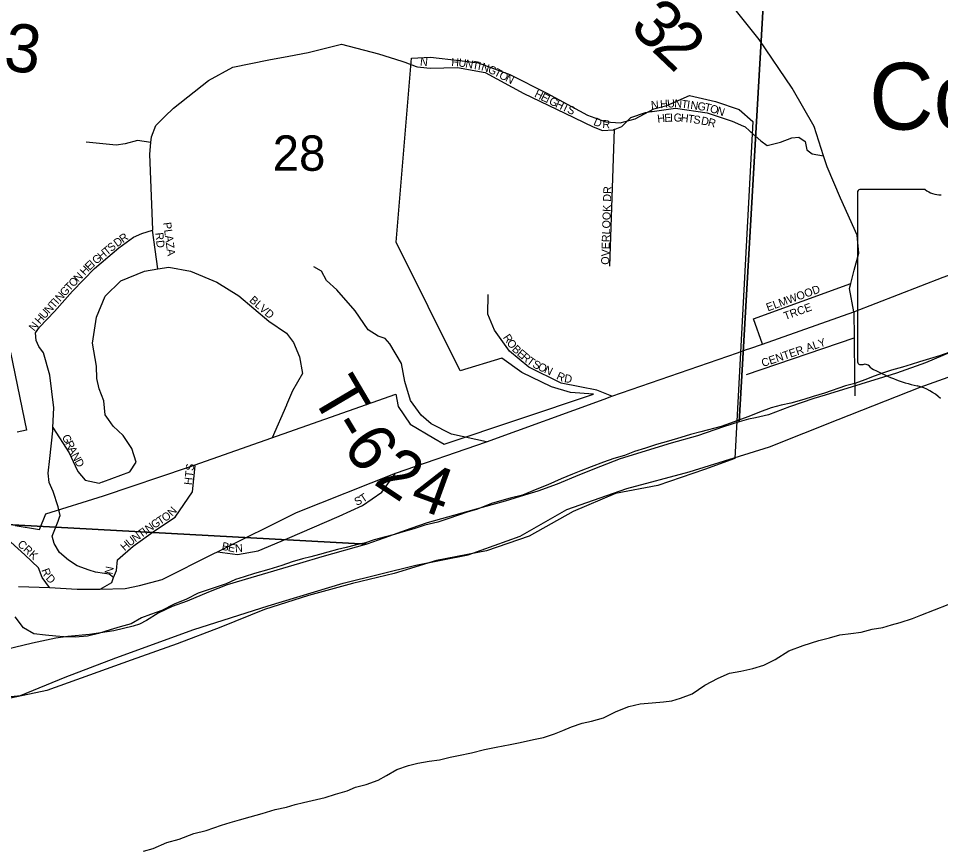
# Model space of a CAD drawing. Extents: x 0 to 34, y 0 to 22.
# Drawn here: x 4.825 to 5.915, y 15.627 to 16.609 of the extents above; entities that cross this region are included whole.
import ezdxf

# ---------------------------------------------------------------- set-up
doc = ezdxf.new("R2010")
doc.units = 0
for name, color, linetype in [('GM_X_City_Street', 7, 'Continuous'), ('GM_X_City_Street_Text', 7, 'Continuous'), ('GM_X_Corporation', 7, 'Continuous'), ('GM_X_County', 7, 'Continuous'), ('GM_X_County_Road', 7, 'Continuous'), ('GM_X_County_Road_Text', 7, 'Continuous'), ('GM_X_Major_River', 7, 'Continuous'), ('GM_X_Section', 7, 'Continuous'), ('GM_X_Section_Text', 7, 'Continuous'), ('GM_X_State_Route', 7, 'Continuous'), ('GM_X_State_Shield', 7, 'Continuous'), ('GM_X_Township', 7, 'Continuous'), ('GM_X_Township_Road', 7, 'Continuous'), ('GM_X_Township_Road_Text', 7, 'Continuous'), ('GM_X_Township_ROW', 7, 'Continuous'), ('GM_X_Township_Subdivision', 7, 'Continuous'), ('GM_X_Township_Subdivision_Text', 7, 'Continuous'), ('GM_X_Unincorporated_Text', 7, 'Continuous')]:
    doc.layers.add(name, color=color, linetype=linetype)

msp = doc.modelspace()

# ---------------------------------------------------------------- linework, layer by layer
at = {"layer": 'GM_X_City_Street'}
for points in [[(5.2967, 16.5518), (5.3, 16.5515), (5.3118, 16.5501), (5.344, 16.5509), (5.3766, 16.5452), (5.4225, 16.5201), (5.471, 16.4969), (5.5044, 16.4809), (5.5154, 16.4764), (5.5286, 16.4775), (5.5288, 16.4776)], [(5.5725, 16.4989), (5.5741, 16.4991), (5.6018, 16.503), (5.6393, 16.4976), (5.6689, 16.4874), (5.6788, 16.4832)], [(5.5242, 16.3162), (5.5297, 16.478)], [(5.5266, 16.1623), (5.5087, 16.1694), (5.4886, 16.1736), (5.4665, 16.1779), (5.4282, 16.1966), (5.4055, 16.2156), (5.3877, 16.2404), (5.3798, 16.2594), (5.3802, 16.2826)], [(4.8613, 15.9363), (4.8527, 15.948), (4.8483, 15.9594), (4.8324, 15.9749), (4.8157, 15.9899), (4.8016, 16.0111), (4.7923, 16.0283), (4.7808, 16.0521), (4.7672, 16.0707), (4.7574, 16.0784), (4.7551, 16.0793), (4.7419, 16.085), (4.7133, 16.0916), (4.7085, 16.0915), (4.686, 16.0915), (4.6648, 16.0903), (4.645, 16.0897), (4.6196, 16.1387), (4.6062, 16.1645), (4.5993, 16.178), (4.591, 16.1942), (4.5791, 16.2121)], [(4.937, 15.9483), (4.9408, 15.9563), (4.9419, 15.9689), (4.9603, 15.985), (4.9869, 16.004), (5.0101, 16.0195), (5.0306, 16.0495), (5.0338, 16.08)], [(5.0599, 15.9784), (5.0836, 15.9753), (5.1083, 15.9798), (5.1429, 15.9942), (5.204, 16.0206), (5.2317, 16.0331), (5.2543, 16.0489), (5.2706, 16.0715)], [(4.9215, 15.9343), (4.9352, 15.9423), (4.937, 15.9483), (4.9319, 15.9519), (4.9263, 15.9527), (4.9159, 15.9545), (4.9084, 15.9567), (4.894, 15.962), (4.8837, 15.9687), (4.8733, 15.9776), (4.8669, 15.9882), (4.8647, 15.9971), (4.8717, 16.0147), (4.8733, 16.0196)]]:
    msp.add_lwpolyline(points, dxfattribs=at)
at = {"layer": 'GM_X_Corporation'}
for points in [[(4.8207, 16.0097), (4.8495, 16.0048), (4.8569, 16.0235), (4.9254, 16.0448), (5.0259, 16.0787), (5.271, 16.1648), (5.2738, 16.1501), (5.288, 16.1292), (5.316, 16.1128), (5.3281, 16.1056), (5.5047, 16.1649), (5.4777, 16.167), (5.4551, 16.1734), (5.4199, 16.1906), (5.3962, 16.2075), (5.3472, 16.1926), (5.2713, 16.3447), (5.2895, 16.5619), (5.3122, 16.5631), (5.3464, 16.5594), (5.3684, 16.5564), (5.4058, 16.5429), (5.4495, 16.5206), (5.4978, 16.4945), (5.5195, 16.4866), (5.5363, 16.4855), (5.5539, 16.4905), (5.5761, 16.5022), (5.5917, 16.5062), (5.6182, 16.5179), (5.6492, 16.511), (5.6772, 16.5015), (5.6931, 16.4871), (5.6718, 16.0886), (5.6362, 16.0758), (5.5807, 16.057), (5.5309, 16.0474), (5.4807, 16.0263), (5.4286, 15.9969), (5.3781, 15.9797), (5.3192, 15.9682), (5.2691, 15.9528), (5.2197, 15.9412), (5.1676, 15.927), (5.1156, 15.9102), (5.0639, 15.8895), (5.0122, 15.8696), (4.9578, 15.8505), (4.9088, 15.8328), (4.8582, 15.8144), (4.8077, 15.804)], [(4.8154, 16.2141), (4.8343, 16.1224), (4.823, 16.12)]]:
    msp.add_lwpolyline(points, dxfattribs=at)
at = {"layer": 'GM_X_County'}
msp.add_lwpolyline([(4.7708, 15.8026), (4.827, 15.8088), (4.8801, 15.8302), (4.94, 15.8531), (5.0321, 15.8867), (5.1201, 15.9146), (5.2088, 15.9414), (5.2946, 15.9628), (5.3564, 15.9751), (5.4182, 15.9969), (5.4732, 16.0285), (5.5444, 16.0533), (5.618, 16.0732), (5.7128, 16.1027), (5.794, 16.1347), (5.891, 16.1733), (5.9752, 16.2031)], dxfattribs=at)
at = {"layer": 'GM_X_County_Road'}
msp.add_lwpolyline([(5.8127, 16.2622), (5.8074, 16.2897), (5.809, 16.2957), (5.8131, 16.3113), (5.8187, 16.3315), (5.8168, 16.3528), (5.7971, 16.3964), (5.7811, 16.4337), (5.7769, 16.4466), (5.7656, 16.4811), (5.7398, 16.5267), (5.7007, 16.5841), (5.6738, 16.6175), (5.6476, 16.6422), (5.6407, 16.6471), (5.6233, 16.6596), (5.599, 16.6862), (5.5736, 16.7303), (5.5596, 16.761), (5.5569, 16.7899), (5.5652, 16.8191), (5.5775, 16.8401)], dxfattribs=at)
at = {"layer": 'GM_X_Major_River'}
for points in [[(5.9263, 16.2143), (5.9138, 16.2101), (5.9021, 16.2067), (5.8904, 16.2029), (5.8805, 16.1998), (5.8703, 16.1967), (5.8571, 16.1933), (5.8465, 16.1898), (5.8367, 16.186), (5.8257, 16.1818), (5.814, 16.1776), (5.803, 16.1745), (5.778, 16.1661), (5.7644, 16.1619), (5.7535, 16.1584), (5.7383, 16.1542), (5.7266, 16.1519), (5.7149, 16.1485), (5.7013, 16.1435), (5.6884, 16.1385), (5.6786, 16.1347), (5.6669, 16.1305), (5.6559, 16.1266), (5.6317, 16.1205), (5.6196, 16.1171), (5.6082, 16.1136), (5.5935, 16.1094), (5.5791, 16.1052), (5.5662, 16.101), (5.5534, 16.0971), (5.5413, 16.0925), (5.5288, 16.0887), (5.5167, 16.0845), (5.502, 16.0791), (5.4899, 16.0742), (5.48, 16.0703), (5.4664, 16.0646), (5.4509, 16.0577), (5.4377, 16.0524), (5.421, 16.0455), (5.4063, 16.0417), (5.3965, 16.039), (5.384, 16.0355), (5.3677, 16.029), (5.3552, 16.0252), (5.3337, 16.0179), (5.3208, 16.0137), (5.3053, 16.0099), (5.2921, 16.0056), (5.2796, 16.0022), (5.2694, 15.9991), (5.2588, 15.9961), (5.2455, 15.9926), (5.235, 15.9892), (5.2228, 15.9865), (5.2123, 15.9834), (5.202, 15.9811), (5.1907, 15.978), (5.1809, 15.9753), (5.1706, 15.9726), (5.1608, 15.9703), (5.1483, 15.9665), (5.1362, 15.9623), (5.1207, 15.9577), (5.1037, 15.9527), (5.0916, 15.9489), (5.0814, 15.9458), (5.0704, 15.9408), (5.0587, 15.9366), (5.0371, 15.9294), (5.0235, 15.9225), (5.0088, 15.9167), (4.9944, 15.9091), (4.9808, 15.9045), (4.9702, 15.9003), (4.9581, 15.8934), (4.9449, 15.8896), (4.9332, 15.8861), (4.9192, 15.8819), (4.9063, 15.8789), (4.8919, 15.8777), (4.8787, 15.878), (4.8688, 15.8787)], [(4.9725, 15.6244), (4.9842, 15.6278), (5.0001, 15.6347), (5.0149, 15.6389), (5.0323, 15.6454), (5.0466, 15.6489), (5.0648, 15.6554), (5.075, 15.6585), (5.086, 15.6615), (5.0988, 15.665), (5.1128, 15.6692), (5.1283, 15.6738), (5.1416, 15.6765), (5.1518, 15.6796), (5.162, 15.6823), (5.1771, 15.6857), (5.1874, 15.688), (5.1998, 15.6919), (5.2135, 15.6961), (5.2233, 15.7003), (5.2361, 15.7034), (5.2501, 15.7087), (5.26, 15.7141), (5.2721, 15.7213), (5.286, 15.7259), (5.297, 15.7286), (5.3103, 15.7309), (5.3227, 15.7325), (5.3352, 15.7359), (5.3451, 15.7378), (5.3606, 15.7409), (5.3757, 15.7448), (5.3897, 15.7475), (5.4064, 15.7505), (5.4181, 15.7532), (5.434, 15.7567), (5.4457, 15.759), (5.4586, 15.7632), (5.4684, 15.7674), (5.4786, 15.7716), (5.4915, 15.7758), (5.5024, 15.7781), (5.5168, 15.7824), (5.5316, 15.7896), (5.5467, 15.7957), (5.5599, 15.7988), (5.5743, 15.8), (5.5875, 15.8012), (5.5974, 15.8023), (5.6076, 15.8054), (5.6216, 15.8107), (5.6363, 15.8207), (5.6522, 15.8291), (5.6658, 15.8352), (5.6791, 15.8375), (5.6934, 15.8406), (5.7063, 15.8444), (5.7195, 15.8513), (5.7358, 15.8616), (5.7528, 15.8677), (5.7713, 15.8738), (5.7838, 15.8769), (5.7963, 15.8803), (5.8092, 15.8819), (5.8213, 15.8834), (5.8345, 15.8869), (5.847, 15.8892), (5.8572, 15.8923), (5.8674, 15.8949), (5.8822, 15.8995), (5.892, 15.9037), (5.9079, 15.9099), (5.9241, 15.9163)], [(4.8688, 15.8787), (4.8567, 15.8798), (4.8427, 15.8817), (4.8306, 15.8885), (4.8207, 15.9018)]]:
    msp.add_lwpolyline(points, dxfattribs=at)
at = {"layer": 'GM_X_Section'}
msp.add_lwpolyline([(4.6537, 17.0401), (5.726, 16.9791), (5.677, 16.1322), (5.6584, 16.1262), (5.6277, 16.1155), (5.5967, 16.1068), (5.5364, 16.0882), (5.5129, 16.0795), (5.4883, 16.0696), (5.4618, 16.0586), (5.4391, 16.0502), (5.4232, 16.0453), (5.4004, 16.0385), (5.3732, 16.0309), (5.308, 16.0126), (5.2887, 16.0062), (5.2569, 15.9948), (5.2368, 15.9876), (4.5938, 16.0227)], close=True, dxfattribs=at)
for points in [[(5.941, 16.2203), (5.8974, 16.2017), (5.863, 16.1896), (5.7789, 16.1638), (5.7652, 16.1596), (5.7364, 16.1497), (5.7118, 16.1406), (5.6963, 16.1368), (5.688, 16.1353), (5.677, 16.1322), (5.726, 16.9791), (6.7904, 16.9223)], [(4.5938, 16.0227), (5.2368, 15.9876), (5.1834, 15.9727), (5.1572, 15.9648), (5.0997, 15.9477), (5.0716, 15.9393), (5.0493, 15.9306), (5.0243, 15.9203), (5.0065, 15.9139), (4.9898, 15.9059), (4.9762, 15.8972), (4.9678, 15.893), (4.9603, 15.8904), (4.9375, 15.885), (4.9087, 15.8809), (4.883, 15.8782), (4.869, 15.8763), (4.8413, 15.8706), (4.8102, 15.863)]]:
    msp.add_lwpolyline(points, dxfattribs=at)
at = {"layer": 'GM_X_State_Route'}
for points in [[(5.675, 16.2138), (5.6858, 16.2175), (5.6895, 16.2188), (5.7046, 16.2241), (5.8127, 16.2622), (5.9183, 16.303), (6.0847, 16.3636), (6.0876, 16.3647), (6.1268, 16.3793), (6.1519, 16.3886)], [(4.8246, 15.9376), (4.8613, 15.9363), (4.8942, 15.9343), (4.9215, 15.9343), (4.9509, 15.935), (4.9678, 15.9388), (4.9947, 15.9458), (5.0557, 15.9763), (5.0599, 15.9784), (5.1536, 16.0249), (5.2706, 16.0715), (5.3784, 16.1084), (5.5174, 16.1591), (5.5266, 16.1623), (5.675, 16.2138)]]:
    msp.add_lwpolyline(points, dxfattribs=at)
at = {"layer": 'GM_X_State_Shield'}
for p, q in [((5.8171, 16.4034), (5.8171, 16.2032)), ((5.8969, 16.4068), (5.8197, 16.4068))]:
    msp.add_line(p, q, dxfattribs=at)
for centre, radius, start, end in [((5.8201, 16.4038), 0.00305, 98.1301, 188.1301), ((5.9153, 16.43), 0.0296, 231.6195, 271.1119), ((5.8202, 16.2028), 0.00308, 171.9584, 258.3066), ((5.8206, 16.2233), 0.0235, 267.339, 280.6039), ((5.8254, 16.1917), 0.00848, 29.7484, 93.2717), ((5.9325, 16.3715), 0.2019, 240.4129, 257.1985), ((5.8723, 16.1133), 0.0632, 47.1842, 75.836)]:
    msp.add_arc(centre, radius, start, end, dxfattribs=at)
at = {"layer": 'GM_X_Township'}
msp.add_lwpolyline([(4.7708, 15.8026), (4.827, 15.8088), (4.8801, 15.8302), (4.94, 15.8531), (5.0321, 15.8867), (5.1201, 15.9146), (5.2088, 15.9414), (5.2946, 15.9628), (5.3564, 15.9751), (5.4182, 15.9969), (5.4732, 16.0285), (5.5444, 16.0533), (5.618, 16.0732), (5.7128, 16.1027), (5.794, 16.1347), (5.891, 16.1733), (5.9752, 16.2031)], dxfattribs=at)
at = {"layer": 'GM_X_Township_Road'}
for points in [[(5.3784, 16.1084), (5.3369, 16.1174), (5.3126, 16.1299), (5.3008, 16.1401), (5.2882, 16.1572), (5.2817, 16.18), (5.2779, 16.2009), (5.2638, 16.2244), (5.2585, 16.2308), (5.2501, 16.2335), (5.2384, 16.2407), (5.2231, 16.2634), (5.2011, 16.2881), (5.1889, 16.2994), (5.1832, 16.3101), (5.1741, 16.3154)], [(5.8132, 16.2224), (5.8135, 16.1926), (5.8135, 16.1926)], [(5.8135, 16.1926), (5.8139, 16.1628)]]:
    msp.add_lwpolyline(points, dxfattribs=at)
at = {"layer": 'GM_X_Township_ROW'}
for points in [[(5.8127, 16.2622), (5.813, 16.2316), (5.8132, 16.2225), (5.8132, 16.2224)], [(5.1416, 16.152), (5.1249, 16.1133)]]:
    msp.add_lwpolyline(points, dxfattribs=at)
at = {"layer": 'GM_X_Township_Subdivision'}
for points in [[(4.9955, 16.4906), (4.998, 16.4932), (5.0081, 16.5031), (5.0494, 16.5357), (5.0783, 16.5516), (5.121, 16.5601), (5.1446, 16.5644), (5.1673, 16.5688), (5.2066, 16.5787), (5.2507, 16.5672), (5.278, 16.5586)], [(5.278, 16.5586), (5.2818, 16.5574), (5.2951, 16.552), (5.2967, 16.5518)], [(4.8733, 16.0196), (4.8739, 16.0216), (4.8717, 16.0318), (4.8659, 16.0497), (4.861, 16.0605), (4.8599, 16.0715), (4.8618, 16.0886), (4.8652, 16.1216), (4.8654, 16.1256), (4.8667, 16.1486), (4.8618, 16.1873), (4.8542, 16.2136), (4.8489, 16.2212), (4.8455, 16.2284), (4.8447, 16.2375), (4.8496, 16.244), (4.8675, 16.2626), (4.8887, 16.2865), (4.9145, 16.3135), (4.9433, 16.3378), (4.9607, 16.3503), (4.9706, 16.3549), (4.9832, 16.3589), (4.9838, 16.3591), (4.98, 16.4484), (4.9813, 16.4623), (4.9819, 16.4689), (4.9873, 16.4825), (4.9955, 16.4906)], [(5.5288, 16.4776), (5.5297, 16.478), (5.5305, 16.4783), (5.5381, 16.4813), (5.5491, 16.492), (5.5662, 16.498), (5.5725, 16.4989)], [(5.6788, 16.4832), (5.6796, 16.4828), (5.6841, 16.4809), (5.6946, 16.4714)], [(5.6946, 16.4714), (5.6951, 16.4709), (5.6958, 16.4703), (5.7026, 16.4642), (5.7102, 16.4589), (5.7258, 16.4627), (5.7394, 16.468), (5.7478, 16.4687), (5.755, 16.4634), (5.7572, 16.4536), (5.7633, 16.449), (5.7769, 16.4466)], [(4.9813, 16.4623), (4.9653, 16.4647), (4.9509, 16.4609), (4.9402, 16.459), (4.9046, 16.4628)], [(4.9894, 16.3129), (4.9832, 16.3589)], [(4.9244, 16.0613), (4.9566, 16.073), (4.9638, 16.0844), (4.9588, 16.1007), (4.9486, 16.1159), (4.9368, 16.1269), (4.9312, 16.1349), (4.9274, 16.1406), (4.9255, 16.157), (4.9202, 16.171), (4.9175, 16.1832), (4.9171, 16.198), (4.9122, 16.225), (4.9171, 16.2557), (4.9274, 16.2808), (4.9459, 16.2987), (4.9736, 16.3104), (4.9894, 16.3129), (5.0024, 16.315), (5.0282, 16.3101), (5.0593, 16.2971), (5.0855, 16.2812), (5.1207, 16.2512), (5.1416, 16.2371), (5.1499, 16.2261), (5.1571, 16.209), (5.1605, 16.1892), (5.1488, 16.1687), (5.1416, 16.1522), (5.1416, 16.152)], [(5.7046, 16.2241), (5.694, 16.2539), (5.809, 16.2957)], [(5.6856, 16.188), (5.813, 16.2316)], [(4.8654, 16.1256), (4.8845, 16.0954), (4.8919, 16.0801), (4.8919, 16.0801)], [(4.8919, 16.0801), (4.8951, 16.0734), (4.9035, 16.0631), (4.9202, 16.0597), (4.9242, 16.0612), (4.9244, 16.0613)]]:
    msp.add_lwpolyline(points, dxfattribs=at)

# ---------------------------------------------------------------- texts
at = {"layer": 'GM_X_City_Street_Text'}
for s, rotation, p in [('N', 354.2897, (5.2993, 16.5535)), ('H', 357.9753, (5.3365, 16.5527)), ('U', 351.2671, (5.3446, 16.5525)), ('N', 349.6475, (5.3527, 16.5512)), ('T', 349.6481, (5.3609, 16.5497)), ('I', 349.6419, (5.3675, 16.5485)), ('N', 344.3085, (5.3714, 16.5478)), ('G', 334.0118, (5.379, 16.5457)), ('T', 332.853, (5.3864, 16.5421)), ('O', 332.8591, (5.3923, 16.539)), ('N', 332.8398, (5.3998, 16.5352)), ('H', 333.9774, (5.4341, 16.5167)), ('E', 333.965, (5.4416, 16.513)), ('I', 333.9972, (5.4476, 16.5101)), ('G', 333.9749, (5.4513, 16.5083)), ('H', 333.9737, (5.4588, 16.5046)), ('N', 4.9261, (5.5731, 16.5019)), ('H', 4.9207, (5.5839, 16.5028)), ('U', 3.9118, (5.5922, 16.5035)), ('N', 355.8019, (5.6001, 16.5041)), ('T', 352.4751, (5.6083, 16.5035)), ('I', 352.3138, (5.6149, 16.5026)), ('N', 352.3152, (5.619, 16.5021)), ('T', 335.1364, (5.4665, 16.5009)), ('S', 337.632, (5.4729, 16.4979)), ('G', 352.3152, (5.6273, 16.501)), ('T', 348.1704, (5.6354, 16.4999)), ('O', 342.9159, (5.6417, 16.4986)), ('N', 342.2562, (5.6496, 16.4961)), ('D', 337.5609, (5.504, 16.4834)), ('H', 6.2086, (5.5807, 16.4857)), ('E', 4.045, (5.5889, 16.4866)), ('I', 1.921, (5.5955, 16.487)), ('G', 358.6026, (5.5995, 16.4872)), ('H', 353.5527, (5.6076, 16.487)), ('T', 352.4446, (5.6158, 16.4861)), ('S', 352.0075, (5.6224, 16.4852)), ('D', 348.8379, (5.6314, 16.4839)), ('R', 345.8636, (5.6394, 16.4823)), ('R', 357.1161, (5.5151, 16.4795)), ('OVERLOOK DR', 88.263, (5.5232, 16.3177)), ('R', 303.962, (5.3973, 16.2319)), ('O', 305.1811, (5.4016, 16.2255)), ('B', 316.5834, (5.4077, 16.2171)), ('E', 319.7606, (5.4136, 16.2116)), ('R', 319.7756, (5.4187, 16.2073)), ('T', 323.9596, (5.425, 16.202)), ('S', 333.7631, (5.4319, 16.1972)), ('O', 334.8155, (5.4381, 16.1941)), ('N', 334.7998, (5.4456, 16.1906)), ('R', 334.7711, (5.4601, 16.1832)), ('D', 350.9393, (5.4697, 16.1792)), ('HTS', 83.4216, (5.0298, 16.057)), ('S', 23.5214, (5.2244, 16.0327)), ('T', 33.7245, (5.2322, 16.0362)), ('N', 46.8686, (5.0067, 16.0198)), ('T', 33.0508, (4.9922, 16.01)), ('O', 33.0749, (4.9978, 16.0136)), ('N', 35.3134, (4.9785, 16.0006)), ('G', 33.3434, (4.9853, 16.0054)), ('N', 35.8076, (4.963, 15.9895)), ('T', 35.6679, (4.9697, 15.9943)), ('I', 35.6767, (4.9752, 15.9982)), ('CRK', 317.7286, (4.8228, 15.9864)), ('H', 41.7421, (4.9504, 15.9789)), ('U', 38.1779, (4.9565, 15.9844)), ('B', 348.1153, (5.0645, 15.981)), ('E', 348.113, (5.0719, 15.9795)), ('N', 3.7326, (5.0811, 15.9779)), ('R', 290.1823, (4.8517, 15.957)), ('N', 78.6964, (4.9357, 15.9513)), ('D', 312.9396, (4.8564, 15.9466))]:
    msp.add_text(s, height=0.00947, rotation=rotation, dxfattribs=at).set_placement(p)
at = {"layer": 'GM_X_County_Road_Text'}
for s, rotation, p in [('3', 315.3643, (5.5462, 16.5976)), ('3', 353.2545, (4.8059, 16.548)), ('2', 316.4422, (5.572, 16.5722))]:
    msp.add_text(s, height=0.0568, rotation=rotation, dxfattribs=at).set_placement(p)
at = {"layer": 'GM_X_Section_Text'}
msp.add_text('28', height=0.04186, rotation=0, dxfattribs=at).set_placement((5.1254, 16.4289))
at = {"layer": 'GM_X_Township_Road_Text'}
for s, rotation, p in [('T', 300.533, (5.17, 16.1643)), ('-', 301.2245, (5.1919, 16.127)), ('6', 306.0348, (5.2069, 16.1027)), ('2', 326.3439, (5.2433, 16.0593)), ('4', 339.9807, (5.2855, 16.0333))]:
    msp.add_text(s, height=0.0568, rotation=rotation, dxfattribs=at).set_placement(p)
at = {"layer": 'GM_X_Township_Subdivision_Text'}
for s, rotation, p in [('PLAZA', 277.5953, (4.9958, 16.3675)), ('D', 36.4787, (4.9415, 16.3384)), ('R', 35.5693, (4.9482, 16.3433)), ('RD', 276.0057, (4.9865, 16.3555)), ('T', 39.6081, (4.9294, 16.3284)), ('S', 39.6147, (4.9345, 16.3327)), ('G', 39.7576, (4.9166, 16.3178)), ('H', 39.5995, (4.923, 16.3231)), ('H', 45.8548, (4.9031, 16.3046)), ('E', 44.3396, (4.9088, 16.3105)), ('I', 41.1448, (4.9135, 16.3151)), ('N', 45.8548, (4.8955, 16.2968)), ('T', 46.8176, (4.8852, 16.286)), ('O', 45.9166, (4.8897, 16.2908)), ('ELMWOOD', 19.9162, (5.711, 16.2626)), ('N', 47.9412, (4.8741, 16.2736)), ('G', 47.8855, (4.8796, 16.2798)), ('N', 47.9382, (4.8612, 16.2594)), ('T', 47.9374, (4.8668, 16.2656)), ('I', 47.9443, (4.8713, 16.2706)), ('BLVD', 319.2359, (5.097, 16.2748)), ('TRCE', 19.9827, (5.7316, 16.2523)), ('U', 47.9435, (4.8556, 16.2532)), ('N', 52.2747, (4.8435, 16.2386)), ('H', 48.3265, (4.8501, 16.247)), ('CENTER ALY', 18.8529, (5.7052, 16.1968)), ('G', 297.5646, (4.8757, 16.1143)), ('R', 297.5677, (4.8796, 16.1069)), ('A', 297.578, (4.883, 16.1002)), ('N', 297.5627, (4.8869, 16.0928)), ('D', 297.564, (4.8907, 16.0854))]:
    msp.add_text(s, height=0.00947, rotation=rotation, dxfattribs=at).set_placement(p)
at = {"layer": 'GM_X_Unincorporated_Text'}
msp.add_text('Corryville', height=0.07898, rotation=0, dxfattribs=at).set_placement((5.8308, 16.4776))

doc.saveas('drawing.dxf')
